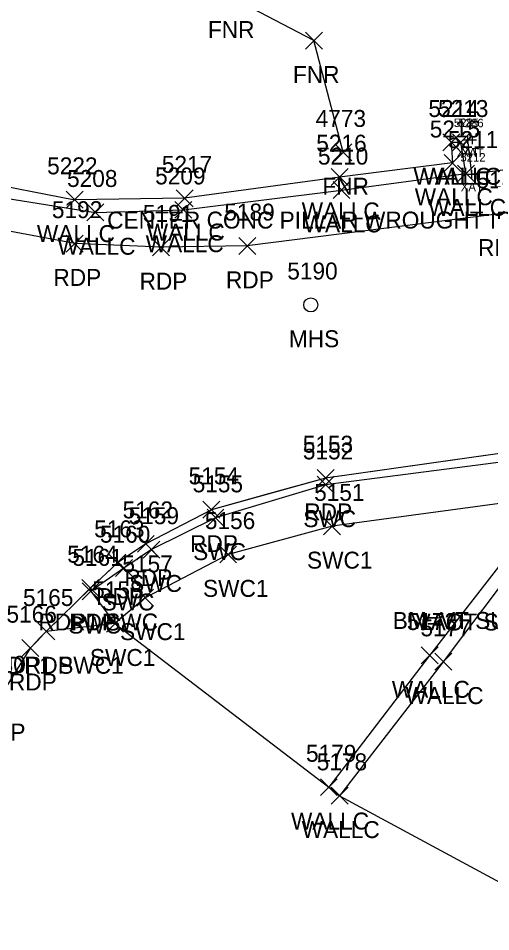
# Model space of a CAD drawing. Extents: x 1462668 to 1465147, y 550359 to 557351.
# Drawn here: x 1464077.3 to 1464133.1, y 554051.5 to 554159.3 of the extents above; entities that cross this region are included whole.
import ezdxf

# ---------------------------------------------------------------- set-up
doc = ezdxf.new("R2010")
doc.units = 0
for name, color, linetype in [('B_A', 7, 'Continuous'), ('B_I', 7, 'Continuous'), ('B_TIC', 7, 'Continuous'), ('BSUBM', 7, 'Continuous'), ('C_C', 7, 'Continuous'), ('L_A', 7, 'Continuous'), ('L_C', 7, 'Continuous'), ('L_I', 7, 'Continuous'), ('L_TIC', 7, 'Continuous'), ('Level 6', 7, 'Continuous'), ('LFNC', 7, 'Continuous'), ('LW', 7, 'Continuous'), ('P_A', 7, 'Continuous'), ('P_I', 7, 'Continuous'), ('P_TIC', 7, 'Continuous'), ('PET', 7, 'Continuous'), ('R_A', 7, 'Continuous'), ('R_I', 7, 'Continuous'), ('R_TIC', 7, 'Continuous'), ('RSW', 7, 'Continuous'), ('U_A', 7, 'Continuous'), ('U_I', 7, 'Continuous'), ('USMH', 7, 'Continuous')]:
    doc.layers.add(name, color=color, linetype=linetype)

msp = doc.modelspace()

# ---------------------------------------------------------------- linework, layer by layer
at = {"layer": 'B_TIC'}
for p, q in [((1464130.35, 554145), (1464130.42, 554145)), ((1464130.91, 554144.97), (1464130.98, 554144.97)), ((1464130.83, 554140.92), (1464130.91, 554140.92))]:
    msp.add_line(p, q, dxfattribs=at)
for points in [[(1464130.34, 554144.5), (1464130.34, 554145.5)], [(1464129.84, 554145), (1464130.84, 554145)], [(1464130.4, 554144.97), (1464131.4, 554144.97)], [(1464130.9, 554144.47), (1464130.9, 554145.47)], [(1464130.83, 554140.42), (1464130.83, 554141.42)], [(1464130.33, 554140.92), (1464131.33, 554140.92)]]:
    msp.add_lwpolyline(points, dxfattribs=at)
at = {"layer": 'BSUBM'}
msp.add_lwpolyline([(1464154.68, 554148.12), (1464155.22, 554144.06), (1464130.83, 554140.92), (1464130.34, 554145), (1464130.9, 554144.97)], dxfattribs=at)
at = {"layer": 'L_TIC'}
for points in [[(1464111.18, 554155.7), (1464113.18, 554157.7)], [(1464113.18, 554155.7), (1464111.18, 554157.7)], [(1464127.4, 554143.68), (1464129.4, 554145.68)], [(1464129.4, 554143.68), (1464127.4, 554145.68)], [(1464128.53, 554143.68), (1464130.53, 554145.68)], [(1464130.53, 554143.68), (1464128.53, 554145.68)], [(1464114.65, 554142.51), (1464116.65, 554144.51)], [(1464116.65, 554142.51), (1464114.65, 554144.51)], [(1464127.55, 554141.26), (1464129.55, 554143.26)], [(1464129.55, 554141.26), (1464127.55, 554143.26)], [(1464114.21, 554139.59), (1464116.21, 554141.59)], [(1464116.21, 554139.59), (1464114.21, 554141.59)], [(1464129.13, 554140.01), (1464131.13, 554142.01)], [(1464131.13, 554140.01), (1464129.13, 554142.01)], [(1464095.92, 554137.09), (1464097.92, 554139.09)], [(1464097.92, 554137.09), (1464095.92, 554139.09)], [(1464114.44, 554138.06), (1464116.44, 554140.06)], [(1464116.44, 554138.06), (1464114.44, 554140.06)], [(1464082.95, 554136.91), (1464084.95, 554138.91)], [(1464084.95, 554136.91), (1464082.95, 554138.91)], [(1464082.95, 554136.91), (1464084.95, 554138.91)], [(1464084.95, 554136.91), (1464082.95, 554138.91)], [(1464085.38, 554135.42), (1464087.38, 554137.42)], [(1464087.38, 554135.42), (1464085.38, 554137.42)], [(1464095.78, 554135.72), (1464097.78, 554137.72)], [(1464097.78, 554135.72), (1464095.78, 554137.72)], [(1464124.84, 554083.11), (1464126.84, 554085.11)], [(1464126.84, 554083.11), (1464124.84, 554085.11)], [(1464126.46, 554082.37), (1464128.46, 554084.37)], [(1464128.46, 554082.37), (1464126.46, 554084.37)], [(1464112.95, 554067.56), (1464114.95, 554069.56)], [(1464114.95, 554067.56), (1464112.95, 554069.56)], [(1464112.95, 554067.56), (1464114.95, 554069.56)], [(1464114.95, 554067.56), (1464112.95, 554069.56)], [(1464114.21, 554066.55), (1464116.21, 554068.55)], [(1464116.21, 554066.55), (1464114.21, 554068.55)]]:
    msp.add_lwpolyline(points, dxfattribs=at)
at = {"layer": 'Level 6'}
msp.add_lwpolyline([(1464134.41, 554108), (1464127.46, 554107.02), (1464120.51, 554106.03), (1464113.56, 554105.05), (1464106.82, 554103.18), (1464100.08, 554101.31), (1464092.34, 554097.29), (1464088.98, 554095.06), (1464085.8, 554092.06), (1464085.84, 554091.69), (1464088.7, 554087.87), (1464113.95, 554068.56), (1464115.21, 554067.55), (1464148.6, 554049.51)], dxfattribs=at)
at = {"layer": 'LFNC'}
msp.add_lwpolyline([(1464115.65, 554143.51), (1464112.18, 554156.7), (1464102.13, 554162), (1464094.23, 554192.09), (1464085.59, 554222.34), (1464076.17, 554252.12), (1464066.58, 554281.84), (1464057.63, 554311.79)], dxfattribs=at)
at = {"layer": 'LW'}
for points in [[(1463986.35, 554186.77), (1463985.38, 554185.7), (1464004.72, 554170.12), (1464025.96, 554156.77), (1464048.32, 554146.39), (1464071.83, 554138.71), (1464086.38, 554136.42), (1464096.78, 554136.72), (1464115.44, 554139.06), (1464130.13, 554141.01), (1464129.53, 554144.68), (1464128.4, 554144.68), (1464128.55, 554142.26), (1464115.21, 554140.59), (1464096.92, 554138.09), (1464083.95, 554137.91)], [(1463986.35, 554186.77), (1464005.5, 554171.26), (1464026.55, 554158.11), (1464048.95, 554147.63), (1464072.23, 554140.2), (1464083.95, 554137.91)], [(1464143.89, 554096.74), (1464143.3, 554100.9), (1464138.25, 554100.09), (1464125.84, 554084.11), (1464113.95, 554068.56)], [(1464143.89, 554096.74), (1464142.45, 554096.57), (1464141.95, 554099.34), (1464139.23, 554098.98), (1464127.46, 554083.37), (1464115.21, 554067.55), (1464113.95, 554068.56)]]:
    msp.add_lwpolyline(points, dxfattribs=at)
at = {"layer": 'P_TIC'}
for points in [[(1464082.95, 554131.74), (1464084.95, 554133.74)], [(1464084.95, 554131.74), (1464082.95, 554133.74)], [(1464093.12, 554131.3), (1464095.12, 554133.3)], [(1464095.12, 554131.3), (1464093.12, 554133.3)], [(1464103.31, 554131.45), (1464105.31, 554133.45)], [(1464105.31, 554131.45), (1464103.31, 554133.45)], [(1464112.56, 554104.05), (1464114.56, 554106.05)], [(1464114.56, 554104.05), (1464112.56, 554106.05)], [(1464099.08, 554100.31), (1464101.08, 554102.31)], [(1464101.08, 554100.31), (1464099.08, 554102.31)], [(1464091.34, 554096.29), (1464093.34, 554098.29)], [(1464093.34, 554096.29), (1464091.34, 554098.29)], [(1464087.98, 554094.06), (1464089.98, 554096.06)], [(1464089.98, 554094.06), (1464087.98, 554096.06)], [(1464084.8, 554091.06), (1464086.8, 554093.06)], [(1464086.8, 554091.06), (1464084.8, 554093.06)], [(1464079.58, 554085.95), (1464081.58, 554087.95)], [(1464081.58, 554085.95), (1464079.58, 554087.95)], [(1464077.69, 554083.98), (1464079.69, 554085.98)], [(1464079.69, 554083.98), (1464077.69, 554085.98)]]:
    msp.add_lwpolyline(points, dxfattribs=at)
at = {"layer": 'PET'}
for points in [[(1464292.18, 554160.93), (1464282.62, 554157.83), (1464262.24, 554153.78), (1464226.89, 554148.44), (1464194.29, 554143.74), (1464164.45, 554140.01), (1464134.08, 554136.26), (1464104.31, 554132.45), (1464094.12, 554132.3), (1464083.95, 554132.74), (1464064.21, 554136.45), (1464054.42, 554138.98), (1464035.57, 554145.81), (1464017.6, 554154.73), (1464009.09, 554159.95)], [(1464271.43, 554126.3), (1464242.99, 554122.04), (1464216.98, 554118.57), (1464173.15, 554112.87), (1464141.36, 554108.98), (1464113.56, 554105.05), (1464100.08, 554101.31), (1464092.34, 554097.29), (1464088.98, 554095.06), (1464085.8, 554092.06), (1464080.58, 554086.95), (1464078.69, 554084.98), (1464075, 554079.06), (1464072.17, 554070.7), (1464070.1, 554059.59), (1464069.93, 554049.23), (1464071.81, 554039.5), (1464075.45, 554030.21), (1464081.16, 554018.55), (1464087.15, 554008.17)]]:
    msp.add_lwpolyline(points, dxfattribs=at)
at = {"layer": 'R_TIC'}
for points in [[(1464112.57, 554103.26), (1464114.57, 554105.26)], [(1464114.57, 554103.26), (1464112.57, 554105.26)], [(1464099.57, 554099.37), (1464101.57, 554101.37)], [(1464101.57, 554099.37), (1464099.57, 554101.37)], [(1464113.33, 554098.36), (1464115.33, 554100.36)], [(1464115.33, 554098.36), (1464113.33, 554100.36)], [(1464092.01, 554095.61), (1464094.01, 554097.61)], [(1464094.01, 554095.61), (1464092.01, 554097.61)], [(1464101.06, 554095.03), (1464103.06, 554097.03)], [(1464103.06, 554095.03), (1464101.06, 554097.03)], [(1464088.75, 554093.42), (1464090.75, 554095.42)], [(1464090.75, 554093.42), (1464088.75, 554095.42)], [(1464084.8, 554091.06), (1464086.8, 554093.06)], [(1464086.8, 554091.06), (1464084.8, 554093.06)], [(1464084.84, 554090.69), (1464086.84, 554092.69)], [(1464086.84, 554090.69), (1464084.84, 554092.69)], [(1464091.26, 554089.92), (1464093.26, 554091.92)], [(1464093.26, 554089.92), (1464091.26, 554091.92)], [(1464087.7, 554086.87), (1464089.7, 554088.87)], [(1464089.7, 554086.87), (1464087.7, 554088.87)], [(1464079.58, 554085.95), (1464081.58, 554087.95)], [(1464081.58, 554085.95), (1464079.58, 554087.95)]]:
    msp.add_lwpolyline(points, dxfattribs=at)
at = {"layer": 'RSW'}
for points in [[(1464352.28, 554072.09), (1464347.39, 554082.63), (1464339.61, 554095.34), (1464328.6, 554107.8), (1464322.97, 554112.76), (1464307.35, 554121.43), (1464292.91, 554125.09), (1464280.04, 554125.91), (1464271.42, 554125.29), (1464243.52, 554121.1), (1464217.1, 554117.44), (1464173.54, 554111.75), (1464141.89, 554107.91), (1464113.57, 554104.26), (1464100.57, 554100.37), (1464093.01, 554096.61), (1464089.75, 554094.42), (1464085.84, 554091.69), (1464085.8, 554092.06)], [(1464347.65, 554070.08), (1464343.11, 554080.42), (1464336.91, 554093.11), (1464325.1, 554104.28), (1464320.34, 554108.92), (1464305.38, 554116.63), (1464297.14, 554118.82), (1464296.61, 554113.65), (1464290.26, 554116.03), (1464280.73, 554118), (1464271.86, 554118.27), (1464244.57, 554114.62), (1464217.39, 554110.72), (1464174.87, 554105.32), (1464159.99, 554103.29), (1464160.1, 554104.81), (1464137.91, 554102.56), (1464114.33, 554099.36), (1464102.06, 554096.03), (1464092.26, 554090.92), (1464088.7, 554087.87), (1464080.58, 554086.95)]]:
    msp.add_lwpolyline(points, dxfattribs=at)
at = {"layer": 'USMH'}
for p, q in [((1464111.82, 554125.5), (1464111.82, 554125.5)), ((1464112.65, 554125.5), (1464112.65, 554125.5))]:
    msp.add_line(p, q, dxfattribs=at)
msp.add_circle((1464111.82, 554125.5), 0.833, dxfattribs=at)

# ---------------------------------------------------------------- texts
at = {"layer": 'B_A'}
for p in [(1464129.05, 554143), (1464129.61, 554142.97), (1464129.53, 554138.92)]:
    msp.add_text('XAT', height=1, dxfattribs=at).set_placement(p)
at = {"layer": 'B_I'}
for s, p in [('5285', (1464128.71, 554146.5)), ('5286', (1464129.25, 554146.47)), ('5212', (1464129.48, 554142.42))]:
    msp.add_text(s, height=1, dxfattribs=at).set_placement(p)
at = {"layer": 'C_C'}
for s, p in [('BM=VT SURVEY MARK STAMPED', (1464121.49, 554087.24)), ('BM=VT SURVEY MARK STAMPED', (1464121.49, 554087.24)), ('VAOT SURVEY MRK "A97017"', (1464124.19, 554087.06))]:
    msp.add_text(s, height=2, dxfattribs=at).set_placement(p)
at = {"layer": 'L_A'}
for s, p in [('FNR', (1464099.67, 554157)), ('FNR', (1464109.71, 554151.7)), ('WALLC', (1464123.93, 554139.68)), ('WALLC', (1464125.07, 554139.68)), ('FNR', (1464113.18, 554138.51)), ('WALLC', (1464124.09, 554137.26)), ('WALLC', (1464125.66, 554136.01)), ('WALLC', (1464110.74, 554135.59)), ('WALLC', (1464110.97, 554134.06)), ('WALLC', (1464079.48, 554132.91)), ('WALLC', (1464079.48, 554132.91)), ('WALLC', (1464092.45, 554133.09)), ('WALLC', (1464092.32, 554131.72)), ('WALLC', (1464081.91, 554131.42)), ('WALLC', (1464121.38, 554079.11)), ('WALLC', (1464123, 554078.37)), ('WALLC', (1464109.48, 554063.56)), ('WALLC', (1464109.48, 554063.56)), ('WALLC', (1464110.74, 554062.55))]:
    msp.add_text(s, height=2, dxfattribs=at).set_placement(p)
at = {"layer": 'L_C'}
msp.add_text('CENTER CONC PILLAR WROUGHT IRON', height=2, dxfattribs=at).set_placement((1464087.78, 554134.51))
at = {"layer": 'L_I'}
for s, p in [('5214', (1464125.7, 554147.68)), ('5213', (1464126.84, 554147.68)), ('4773', (1464112.39, 554146.51)), ('5215', (1464125.86, 554145.26)), ('5216', (1464112.46, 554143.59)), ('5211', (1464128, 554144.01)), ('5210', (1464112.66, 554142.06)), ('5222', (1464080.69, 554140.91)), ('5222', (1464080.69, 554140.91)), ('5217', (1464094.23, 554141.09)), ('5208', (1464083.04, 554139.42)), ('5209', (1464093.44, 554139.72)), ('5173', (1464123.15, 554087.11)), ('5177', (1464124.77, 554086.37)), ('5179', (1464111.25, 554071.56)), ('5179', (1464111.25, 554071.56)), ('5178', (1464112.52, 554070.55))]:
    msp.add_text(s, height=2, dxfattribs=at).set_placement(p)
at = {"layer": 'P_A'}
for p in [(1464131.56, 554131.26), (1464081.43, 554127.74), (1464101.8, 554127.45), (1464091.6, 554127.3), (1464111.05, 554100.05), (1464097.57, 554096.31), (1464089.82, 554092.29), (1464086.47, 554090.06), (1464083.29, 554087.06), (1464078.07, 554081.95), (1464076.18, 554079.98), (1464072.49, 554074.06)]:
    msp.add_text('RDP', height=2, dxfattribs=at).set_placement(p)
at = {"layer": 'P_I'}
for s, p in [('5188', (1464131.38, 554139.26)), ('5192', (1464081.25, 554135.74)), ('5191', (1464091.99, 554135.3)), ('5189', (1464101.61, 554135.45)), ('5153', (1464110.87, 554108.05)), ('5154', (1464097.39, 554104.31)), ('5162', (1464089.6, 554100.29)), ('5163', (1464086.24, 554098.06)), ('5164', (1464083.06, 554095.06)), ('5165', (1464077.84, 554089.95)), ('5166', (1464075.89, 554087.98)), ('5180', (1464072.22, 554082.06))]:
    msp.add_text(s, height=2, dxfattribs=at).set_placement(p)
at = {"layer": 'R_A'}
for s, p in [('SWC', (1464110.93, 554099.26)), ('SWC', (1464097.93, 554095.37)), ('SWC1', (1464111.37, 554094.36)), ('SWC', (1464090.37, 554091.61)), ('SWC1', (1464099.09, 554091.03)), ('SWC', (1464087.11, 554089.42)), ('RDP1 SWC', (1464079.67, 554087.06)), ('SWC', (1464083.2, 554086.69)), ('SWC1', (1464089.3, 554085.92)), ('SWC1', (1464085.74, 554082.87)), ('RDP1 SWC1', (1464074.12, 554081.95))]:
    msp.add_text(s, height=2, dxfattribs=at).set_placement(p)
at = {"layer": 'R_I'}
for s, p in [('5152', (1464110.88, 554107.26)), ('5155', (1464097.87, 554103.37)), ('5151', (1464112.21, 554102.36)), ('5159', (1464090.31, 554099.61)), ('5156', (1464099.31, 554099.03)), ('5160', (1464086.92, 554097.42)), ('5164', (1464083.06, 554095.06)), ('5161', (1464083.67, 554094.69)), ('5157', (1464089.57, 554093.92)), ('5158', (1464086.01, 554090.87)), ('5165', (1464077.84, 554089.95))]:
    msp.add_text(s, height=2, dxfattribs=at).set_placement(p)
at = {"layer": 'U_A'}
msp.add_text('MHS', height=2, dxfattribs=at).set_placement((1464109.23, 554120.5))
at = {"layer": 'U_I'}
msp.add_text('5190', height=2, dxfattribs=at).set_placement((1464109.04, 554128.5))

doc.saveas('drawing.dxf')
